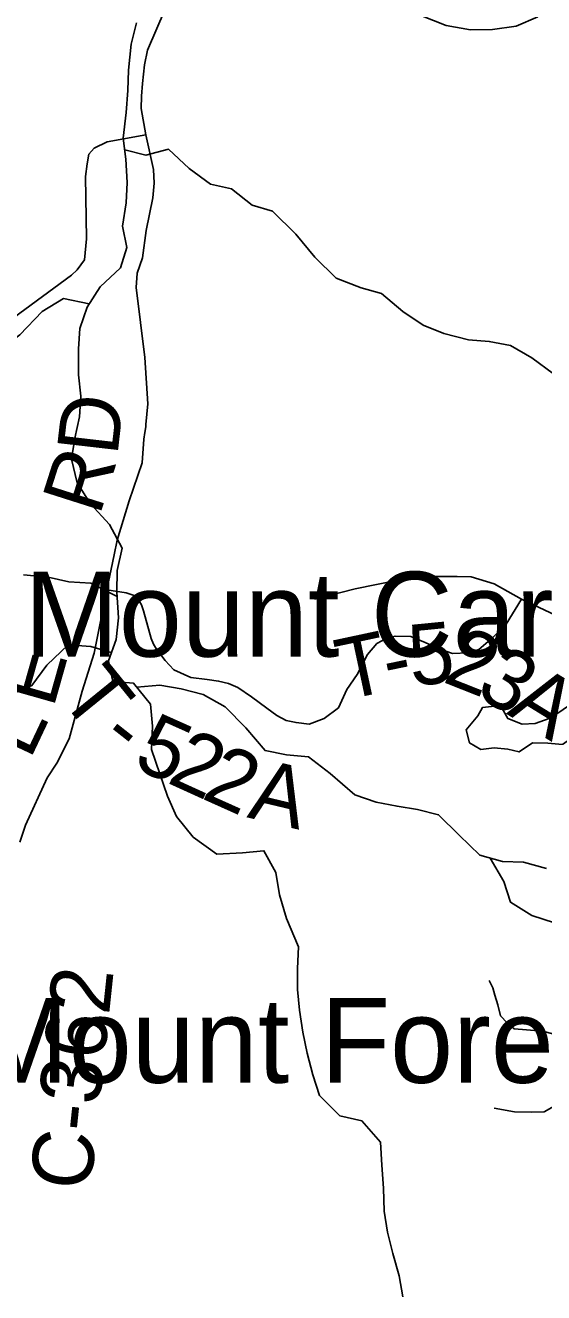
# Model space of a CAD drawing. Extents: x 0 to 34, y 0 to 22.
# Drawn here: x 5.518 to 5.759, y 16.574 to 17.164 of the extents above; entities that cross this region are included whole.
import ezdxf

# ---------------------------------------------------------------- set-up
doc = ezdxf.new("R2010")
doc.units = 0
for name, color, linetype in [('GM_X_County_Road', 7, 'Continuous'), ('GM_X_County_Road_Text', 7, 'Continuous'), ('GM_X_Minor_Lake', 7, 'Continuous'), ('GM_X_Minor_River', 7, 'Continuous'), ('GM_X_Township_Road', 7, 'Continuous'), ('GM_X_Township_Road_Text', 7, 'Continuous'), ('GM_X_Unincorporated_Text', 7, 'Continuous')]:
    doc.layers.add(name, color=color, linetype=linetype)

msp = doc.modelspace()

# ---------------------------------------------------------------- linework, layer by layer
at = {"layer": 'GM_X_County_Road'}
for points in [[(5.51537, 16.7837), (5.51802, 16.79162), (5.5282, 16.81361), (5.53272, 16.82034), (5.53849, 16.8318), (5.54451, 16.85388), (5.55011, 16.87154), (5.55589, 16.90111), (5.55931, 16.9174), (5.56085, 16.92417), (5.56635, 16.9425), (5.57235, 16.9602), (5.57322, 16.97119), (5.57372, 16.97434), (5.57409, 16.97695), (5.5742, 16.97806), (5.5751, 16.98769), (5.57368, 17.00917), (5.56955, 17.04176), (5.57008, 17.0484), (5.57253, 17.05556), (5.57434, 17.06825), (5.57735, 17.08357), (5.57808, 17.09039), (5.57766, 17.09667), (5.57414, 17.11289), (5.57189, 17.12511), (5.57204, 17.13089), (5.57253, 17.13668), (5.57349, 17.14536), (5.57488, 17.15228), (5.5831, 17.17132)], [(5.50404, 17.02155), (5.53944, 17.04753), (5.54212, 17.05001), (5.54553, 17.05472), (5.54649, 17.06436), (5.54601, 17.09345), (5.54681, 17.09939), (5.54762, 17.1039), (5.55013, 17.1066), (5.55613, 17.10952), (5.57414, 17.11289)]]:
    msp.add_lwpolyline(points, dxfattribs=at)
at = {"layer": 'GM_X_Minor_Lake'}
for points in [[(5.73929, 16.84726), (5.74279, 16.84112), (5.7494, 16.83853), (5.75548, 16.8388), (5.76199, 16.84115), (5.76699, 16.8443), (5.77373, 16.84893), (5.78019, 16.849), (5.78369, 16.84286), (5.77847, 16.83782), (5.77324, 16.83259), (5.76824, 16.82906), (5.76141, 16.82976), (5.75418, 16.82988), (5.74802, 16.82562), (5.74272, 16.82686), (5.73646, 16.82754), (5.73018, 16.8267), (5.72491, 16.82984), (5.72331, 16.83595), (5.72875, 16.84251)], [(5.72875, 16.84251), (5.73091, 16.84627), (5.73929, 16.84726)]]:
    msp.add_lwpolyline(points, dxfattribs=at)
at = {"layer": 'GM_X_Minor_River'}
for points in [[(5.5698, 17.16487), (5.56733, 17.15498), (5.566, 17.14299), (5.5658, 17.13348), (5.56504, 17.12321), (5.56352, 17.11122), (5.56485, 17.10152), (5.56542, 17.09068), (5.56504, 17.08116), (5.56333, 17.07032), (5.56523, 17.06043), (5.56238, 17.05091), (5.55287, 17.04216), (5.54678, 17.03265), (5.54336, 17.02275), (5.54278, 17.01324), (5.54278, 17.00107), (5.54392, 16.99117), (5.54316, 16.98166), (5.54107, 16.97158), (5.53955, 16.96188), (5.54221, 16.95084), (5.5483, 16.94114), (5.55723, 16.93144), (5.56313, 16.9204), (5.56085, 16.91013), (5.56066, 16.90005), (5.56142, 16.88806), (5.56027, 16.87798), (5.55666, 16.86808), (5.55875, 16.85838), (5.56845, 16.85762), (5.57625, 16.84792), (5.5772, 16.83765), (5.57682, 16.8268), (5.58062, 16.81539), (5.58424, 16.80512), (5.58842, 16.7956), (5.59622, 16.7859), (5.60725, 16.7781), (5.61923, 16.77867), (5.62912, 16.77963), (5.63464, 16.76954), (5.63635, 16.75908), (5.63958, 16.74805), (5.64529, 16.73492), (5.64471, 16.72484)], [(5.70218, 17.16831), (5.71397, 17.16374), (5.72538, 17.16165), (5.73565, 17.16184), (5.74668, 17.16336), (5.75676, 17.16774)], [(5.56427, 17.10577), (5.57417, 17.10342), (5.58463, 17.10609), (5.59433, 17.09715), (5.60422, 17.08992), (5.61411, 17.08763), (5.62362, 17.08003), (5.63313, 17.07736), (5.64397, 17.06652), (5.65291, 17.05587), (5.6628, 17.04616), (5.6744, 17.0416), (5.68391, 17.03894), (5.6938, 17.03057), (5.70331, 17.02429), (5.71301, 17.02029), (5.72442, 17.01744), (5.73412, 17.01668), (5.74401, 17.01478), (5.7539, 17.00907), (5.76398, 17.00165)], [(5.54778, 17.03422), (5.53575, 17.03664), (5.52586, 17.03055), (5.5154, 17.01971), (5.50475, 17.01191), (5.49295, 17.00867), (5.47203, 17.00068), (5.46157, 16.99973), (5.45016, 16.99744), (5.44065, 16.99497), (5.43114, 16.99212), (5.42125, 16.98679), (5.41098, 16.98032), (5.40147, 16.97442), (5.38986, 16.96814), (5.37883, 16.97081), (5.36913, 16.96833), (5.35905, 16.963), (5.34897, 16.96224), (5.34001, 16.9656)], [(5.56079, 16.89791), (5.54848, 16.90423), (5.53821, 16.9048), (5.5287, 16.90689), (5.5171, 16.90803)], [(5.55804, 16.87186), (5.54848, 16.87474), (5.53802, 16.8755), (5.52794, 16.86599), (5.52109, 16.85648), (5.51006, 16.85191)], [(5.56999, 16.85571), (5.58062, 16.85667), (5.59052, 16.85496), (5.60079, 16.8523), (5.61106, 16.84659), (5.62076, 16.83689), (5.62969, 16.82624), (5.63958, 16.82433), (5.64985, 16.82338), (5.65993, 16.81559), (5.67154, 16.80569), (5.68143, 16.80227), (5.69113, 16.80037), (5.70064, 16.79885), (5.71053, 16.79637), (5.72003, 16.78686), (5.72973, 16.77754), (5.7402, 16.77469), (5.75009, 16.77431), (5.76074, 16.77145)], [(5.73456, 16.77622), (5.74096, 16.76537), (5.744, 16.75566), (5.75389, 16.74958), (5.76454, 16.74615), (5.77424, 16.73759), (5.78299, 16.7277), (5.79173, 16.71686), (5.80372, 16.71153), (5.8138, 16.71096), (5.82169, 16.71191)], [(5.64471, 16.72484), (5.64471, 16.71514), (5.64566, 16.70543), (5.64719, 16.69516), (5.64928, 16.68546), (5.65194, 16.67538), (5.65498, 16.66567), (5.66449, 16.65635), (5.67476, 16.65388), (5.68351, 16.64399), (5.68408, 16.63333), (5.68484, 16.62268), (5.68522, 16.61184), (5.68674, 16.60214), (5.68921, 16.59224), (5.69207, 16.58178), (5.69378, 16.57208)]]:
    msp.add_lwpolyline(points, dxfattribs=at)
at = {"layer": 'GM_X_Township_Road'}
for points in [[(5.65282, 16.89674), (5.67166, 16.90157), (5.69233, 16.9057), (5.70542, 16.90731), (5.71921, 16.90731), (5.72564, 16.90708), (5.73644, 16.90387), (5.74908, 16.89674), (5.77848, 16.88296), (5.78974, 16.87308), (5.7987, 16.86366), (5.80553, 16.85626), (5.81432, 16.84666), (5.82265, 16.83922), (5.82604, 16.83701), (5.83293, 16.83311), (5.83729, 16.83106)], [(5.55589, 16.90111), (5.56503, 16.89963), (5.56816, 16.89852), (5.57067, 16.89642), (5.57214, 16.89413), (5.57311, 16.89127), (5.5766, 16.87844), (5.57771, 16.87572), (5.57904, 16.87349), (5.58308, 16.86826), (5.58711, 16.86389), (5.59515, 16.86022), (5.60273, 16.8593), (5.60802, 16.85861), (5.61261, 16.85746), (5.61698, 16.85562), (5.62341, 16.85126), (5.63053, 16.84597), (5.63513, 16.84253), (5.63949, 16.84023), (5.64409, 16.83931), (5.65029, 16.83862), (5.65718, 16.84115), (5.66384, 16.8462), (5.66775, 16.8547), (5.67257, 16.8616), (5.6774, 16.87101), (5.68176, 16.87607), (5.68636, 16.87859), (5.69026, 16.87951), (5.69761, 16.87928), (5.70428, 16.87653), (5.71071, 16.87354), (5.71691, 16.87147), (5.72426, 16.8717), (5.72932, 16.87331), (5.73575, 16.87882), (5.74195, 16.88503), (5.74908, 16.89674)], [(5.81482, 16.66142), (5.80758, 16.66441), (5.80273, 16.66657), (5.79873, 16.66926), (5.79435, 16.67219), (5.78011, 16.68257), (5.77457, 16.68781), (5.76903, 16.69119), (5.76426, 16.69427), (5.75903, 16.69565), (5.74565, 16.69673), (5.74241, 16.6995), (5.73934, 16.70288), (5.73811, 16.70796), (5.73672, 16.71242), (5.7358, 16.71581), (5.7341, 16.71919)], [(5.78011, 16.68257), (5.76965, 16.66719), (5.76442, 16.66072), (5.75965, 16.65811), (5.7538, 16.65795), (5.74594, 16.65813), (5.7364, 16.65987)]]:
    msp.add_lwpolyline(points, dxfattribs=at)

# ---------------------------------------------------------------- texts
at = {"layer": 'GM_X_County_Road_Text'}
for s, height, rotation, p in [('D', 0.02841, 83.43595, (5.56085, 16.96304)), ('R', 0.02841, 72.35004, (5.55254, 16.93505)), ('E', 0.02841, 74.20224, (5.53097, 16.84551)), ('L', 0.02841, 64.72205, (5.52012, 16.82157)), ('C-362', 0.028409, 83.96384, (5.5483, 16.62094))]:
    msp.add_text(s, height=height, rotation=rotation, dxfattribs=at).set_placement(p)
at = {"layer": 'GM_X_Township_Road_Text'}
for s, rotation, p in [('5', 5.61376, (5.69781, 16.85625)), ('T', 12.04746, (5.66643, 16.84958)), ('2', 338.44743, (5.71173, 16.85845)), ('T', 309.01788, (5.53341, 16.85124)), ('-', 11.68805, (5.68717, 16.85401)), ('3', 328.57216, (5.72685, 16.8526)), ('A', 328.40932, (5.74176, 16.84349)), ('-', 321.77475, (5.5517, 16.82989)), ('5', 335.89602, (5.56739, 16.81873)), ('2', 335.55798, (5.58333, 16.8116)), ('2', 335.86401, (5.59941, 16.80429)), ('A', 346.63265, (5.62089, 16.79526))]:
    msp.add_text(s, height=0.02841, rotation=rotation, dxfattribs=at).set_placement(p)
at = {"layer": 'GM_X_Unincorporated_Text'}
for s, p in [('Mount Carmel', (5.51754, 16.86998)), ('Mount Forest Trails', (5.49421, 16.67165))]:
    msp.add_text(s, height=0.0394886, rotation=0.00001, dxfattribs=at).set_placement(p)

doc.saveas('drawing.dxf')
